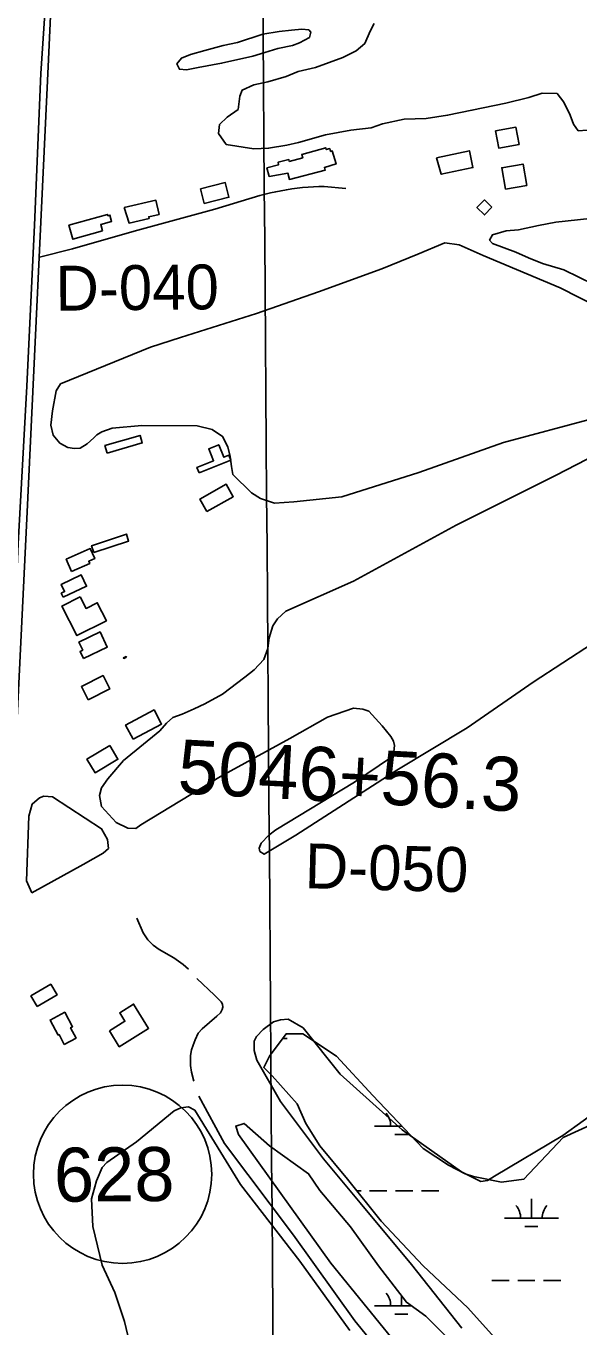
# Model space of a CAD drawing. Extents: x 3535183 to 3573198, y 534952 to 560562.
# Drawn here: x 3554636 to 3555659, y 555219 to 557626 of the extents above; entities that cross this region are included whole.
import ezdxf

# ---------------------------------------------------------------- set-up
doc = ezdxf.new("R2010")
doc.units = 0
for name, color, linetype in [('V-BLDG-OTLN', 7, 'Continuous'), ('V-GRID-MAJR', 7, 'Continuous'), ('V-LEVE-TOET', 7, 'Continuous'), ('V-RIVR-RANG-IDEN', 7, 'Continuous'), ('V-ROAD-CNTR', 7, 'Continuous'), ('V-ROAD-IDEN', 7, 'Continuous'), ('V-SITE-VEGE', 7, 'Continuous'), ('V-SURV-IDEN', 7, 'Continuous'), ('V-TOPO-SHOR', 7, 'Continuous'), ('V-WETL-SWMP', 7, 'Continuous')]:
    doc.layers.add(name, color=color, linetype=linetype)

msp = doc.modelspace()

# ---------------------------------------------------------------- linework, layer by layer
at = {"layer": 'V-BLDG-OTLN'}
for points in [[(3555504.33, 557431.6680000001), (3555542.232, 557438.549), (3555547.987, 557406.858), (3555510.599, 557400.071)], [(3555122.923, 557374.971), (3555147.771, 557382.063), (3555146.065, 557388.039), (3555190.2770000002, 557400.659), (3555191.299, 557397.077), (3555197.918, 557398.965), (3555199.444, 557393.784), (3555202.357, 557394.636), (3555209.383, 557370.562), (3555187.816, 557364.264), (3555189.315, 557359.126), (3555123.003, 557342.098), (3555120.3030000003, 557353.385), (3555085.715, 557347.417), (3555081.502, 557363.676), (3555103.205, 557369.138), (3555102.078, 557373.617), (3555122.159, 557378.67)], [(3555395.006, 557382.186), (3555456.1750000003, 557394.947), (3555462.674, 557363.803), (3555404.105, 557351.585)], [(3555522.710916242, 557324.1533253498), (3555562.1508373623, 557330.827312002), (3555555.47685071, 557370.2662331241), (3555516.0379295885, 557363.59324647)], [(3554958.892, 557324.67), (3555004.276, 557336.02), (3555011.059, 557308.892), (3554965.4420000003, 557297.483)], [(3554817.611, 557289.747), (3554876.034, 557303.268), (3554882.066, 557277.197), (3554862.771, 557272.733), (3554863.486, 557269.644), (3554826.473, 557261.078)], [(3555497.91, 557290.78), (3555483.8910000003, 557276.333), (3555470.12, 557289.696), (3555484.1410000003, 557304.143)], [(3554777.31, 557246.586), (3554722.344, 557231.308), (3554715.139, 557257.225), (3554786.393, 557277.031), (3554787.006, 557274.828), (3554790.889, 557275.907), (3554794.1720000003, 557264.096), (3554774.001, 557258.4890000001)], [(3554785.787, 556835.356), (3554781.789, 556849.221), (3554846.84, 556867.98), (3554850.84, 556854.115)], [(3554956.089, 556798.883), (3554952.103, 556808.822), (3554982.858, 556821.155), (3554973.9450000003, 556843.382), (3554992.279, 556850.734), (3555001.542, 556827.635), (3555010.877, 556831.378), (3555014.514, 556822.312)], [(3554970.5700000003, 556727.203), (3554957.684, 556750.1630000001), (3555006.365, 556777.479), (3555019.2490000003, 556754.519)], [(3554761.404, 556651.04), (3554757.146, 556663.776), (3554821.416, 556685.264), (3554825.674, 556672.525)], [(3554720.134, 556616.324), (3554710.1380000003, 556638.8910000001), (3554754.727, 556658.642), (3554762.9420000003, 556640.0970000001), (3554751.848, 556635.186), (3554753.629, 556631.162)], [(3554704.59, 556568.385), (3554701.035, 556575.962), (3554707.1380000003, 556578.827), (3554700.861, 556592.197), (3554737.989, 556609.627), (3554747.821, 556588.686)], [(3554736.1520000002, 556569.193), (3554746.988, 556547.814), (3554767.591, 556558.257), (3554784.483, 556524.928), (3554729.998, 556497.313), (3554702.27, 556552.0210000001)], [(3554742.095, 556455.04), (3554735.81, 556468.162), (3554740.848, 556470.576), (3554733.715, 556485.469), (3554772.686, 556504.135), (3554786.107, 556476.116)], [(3554821.5470000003, 556457.534), (3554816.515, 556455.103), (3554815.9790000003, 556456.216), (3554821.0640000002, 556458.577)], [(3554750.736, 556378.287), (3554738.198, 556403.068), (3554778.312, 556423.3640000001), (3554790.85, 556398.585)], [(3554834.181, 556305.4990000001), (3554820.106, 556331.838), (3554872.68, 556359.939), (3554886.758, 556333.602)], [(3554790.9420000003, 556293.772), (3554805.876, 556268.389), (3554763.429, 556243.416), (3554748.495, 556268.799)], [(3554656.3170000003, 555810.459), (3554644.75, 555830.205), (3554681.6010000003, 555851.791), (3554693.17, 555832.045)], [(3554790.086, 555765.655), (3554818.909, 555783.544), (3554809.1920000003, 555799.203), (3554834.753, 555815.069), (3554862.6750000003, 555770.084), (3554808.289, 555736.327)], [(3554706.667, 555740.616), (3554696.972, 555758.675), (3554695.329, 555757.794), (3554680.352, 555785.698), (3554707.296, 555800.1630000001), (3554721.795, 555773.152), (3554718.289, 555771.27), (3554728.464, 555752.318)]]:
    msp.add_lwpolyline(points, close=True, dxfattribs=at)
at = {"layer": 'V-GRID-MAJR'}
msp.add_spline([(3555204.1780000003, 540472.404), (3555158.363, 546529.794), (3555112.522, 552590.651), (3555066.681, 558651.524), (3555066.6550000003, 558654.975)], degree=3, dxfattribs=at)
at = {"layer": 'V-LEVE-TOET'}
for points in [[(3554714.3760857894, 558652.3110684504), (3554710.955, 558526.303), (3554703.236, 558379.482), (3554697.111, 558224.809), (3554690.42, 558109.019), (3554683.4080000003, 557981.408), (3554675.136, 557805.0430000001), (3554671.355, 557658.279), (3554663.157, 557538.205)], [(3554663.157, 557538.205), (3554651.33, 557257.313), (3554637.569, 556959.28), (3554621.077, 556667.477), (3554608.486, 556369.444), (3554590.074, 556045.305), (3554574.792, 555705.587), (3554555.272, 555313.272), (3554538.426, 554982.12)]]:
    msp.add_lwpolyline(points, dxfattribs=at)
at = {"layer": 'V-ROAD-CNTR'}
for points in [[(3554527.7249062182, 554363.51924663), (3554547.731866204, 554842.4342887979), (3554587.475786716, 555697.6355783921), (3554638.0226856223, 556726.8005200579), (3554676.8776079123, 557551.0758715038), (3554721.5845184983, 558523.631926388)], [(3554660.7151678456, 557197.8479033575), (3554721.742, 557213.531), (3554835.572, 557246.432), (3554984.875, 557287.177), (3555068.688, 557312.241), (3555078.399, 557314.762), (3555088.162, 557317.084), (3555097.97, 557319.206), (3555107.819, 557321.127), (3555117.707, 557322.845), (3555127.625, 557324.361), (3555137.574, 557325.671), (3555147.548, 557326.779), (3555157.54, 557327.683), (3555167.5530000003, 557328.379), (3555177.574, 557328.872), (3555187.605, 557329.159), (3555227.387, 557325.309)]]:
    msp.add_lwpolyline(points, dxfattribs=at)
at = {"layer": 'V-ROAD-IDEN'}
msp.add_circle((3554814.472612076, 555500.0725355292), 165.00000000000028, dxfattribs=at)
msp.add_circle((3554814.472612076, 555500.0725355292), 165.00000000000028, dxfattribs=at)
at = {"layer": 'V-SITE-VEGE'}
for points in [[(3555055.685, 557570.147), (3554997.518, 557556.944), (3554954.606, 557548.901), (3554932.412, 557544.621), (3554919.534, 557545.922), (3554914.94, 557555.7440000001), (3554923.196, 557566.25), (3554939.907, 557573.4180000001), (3554966.507, 557580.727), (3555000.497, 557590.121), (3555027.128, 557595.454), (3555073.8850000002, 557610.968), (3555104.478, 557615.865), (3555127.1950000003, 557618.171), (3555145.957, 557620.422), (3555158.841, 557618.63), (3555162.855, 557614.732), (3555160.524, 557604.808), (3555141.879, 557594.6460000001), (3555128.594, 557590.001), (3555101.478, 557584.1680000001), (3555077.842, 557576.902)], [(3554646.286, 556021.306), (3554636.91, 556043.132), (3554640.701, 556162.833), (3554647.308, 556185.452), (3554660.554, 556197.162), (3554668.742, 556199.8960000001), (3554684.727, 556198.741), (3554775.625, 556139.949), (3554786.559, 556120.073), (3554788.134, 556103.31), (3554778.394, 556094.723), (3554741.372, 556073.637)]]:
    msp.add_lwpolyline(points, close=True, dxfattribs=at)
for points in [[(3555674.257, 557433.443), (3555657.447, 557431.715), (3555648.845, 557444.462), (3555642.6580000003, 557461.206), (3555630.931, 557484.801), (3555618.318, 557500.96), (3555590.5840000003, 557501.5480000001), (3555565.94, 557493.763), (3555523.512, 557483.245), (3555460.822, 557469.957), (3555415.897, 557460.8910000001), (3555375.882, 557454.861), (3555335.304, 557453.284), (3555295.321, 557444.785), (3555274.63, 557437.552), (3555236.572, 557433.0380000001), (3555189.661, 557424.436), (3555139.858, 557410.346), (3555118.1410000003, 557405.574), (3555084.558, 557399.6410000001), (3555057.34, 557398.752), (3555006.228, 557406.428), (3554992.068, 557427.019), (3554993.805, 557443.878), (3555007.966, 557457.45), (3555028.061, 557471.606), (3555031.174, 557495.911), (3555035.465, 557507.362), (3555057.108, 557517.084), (3555083.274, 557522.415), (3555117.287, 557532.808), (3555139.44, 557541.547), (3555171.5160000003, 557548.944), (3555222.236, 557567.9990000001), (3555246.821, 557579.7440000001), (3555262.463, 557593.834), (3555272.529, 557616.756), (3555280.248, 557630.731)], [(3555686.326, 557147.436), (3555630.968, 557174.857), (3555591.69, 557186.17), (3555565.2970000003, 557196.678), (3555542.3680000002, 557207.24), (3555499.056, 557223.446), (3555493.525, 557229.307), (3555498.825, 557239.287), (3555524.46, 557247.086), (3555546.722, 557248.398), (3555584.2290000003, 557256.865), (3555615.829, 557262.767), (3555701.849, 557271.936)], [(3555685.392, 556899.12), (3555519.074, 556854.949), (3555362.893, 556799.096), (3555220.34, 556754.167), (3555131.518, 556745.127), (3555095.289, 556742.366), (3555069.566, 556751.308), (3555052.805, 556761.421), (3555018.489, 556795.674), (3555016.1380000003, 556810.477), (3555013.785, 556829.175), (3555009.484, 556847.093), (3554999.336, 556866.176), (3554980.235, 556879.015), (3554952.568, 556885.6140000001), (3554850.103, 556886.693), (3554795.173, 556881.579), (3554776.088, 556874.937), (3554766.7430000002, 556869.084), (3554761.293, 556863.626), (3554748.835, 556852.317), (3554735.986, 556844.512), (3554725.467, 556843.726), (3554713.3880000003, 556845.661), (3554698.186, 556853.831), (3554686.097, 556868.234), (3554681.794, 556886.932), (3554684.8880000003, 556913.427), (3554691.4790000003, 556950.836), (3554699.648, 556963.309), (3554866.3370000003, 557031.247), (3554921.643, 557049.218), (3555062.251, 557093.758), (3555176.757, 557133.987), (3555294.379, 557176.169), (3555360.9760000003, 557203.5), (3555410.827, 557224.582), (3555437.324, 557220.709), (3555481.755, 557200.883), (3555624.4020000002, 557141.3960000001), (3555694.561, 557105.616)], [(3555684.161, 556482.6900000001), (3555574.275, 556411.2440000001), (3555451.924, 556326.917), (3555322.1580000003, 556248.045), (3555134.727, 556127.79), (3555076.665, 556092.648), (3555068.473, 556097.709), (3555067.295, 556103.947), (3555070.7970000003, 556113.309), (3555084.822, 556127.745), (3555098.068, 556137.895), (3555243.421, 556226.139), (3555312, 556272.598), (3555316.281, 556281.961), (3555317.44, 556294.047), (3555315.484, 556301.843), (3555310.796, 556310.416), (3555294.793, 556330.286), (3555270.207, 556357.557), (3555258.896, 556361.057), (3555241.74, 556362.991), (3555193.798, 556346.183), (3555123.6520000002, 556307.131), (3554995.4390000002, 556236.838), (3554848.139, 556147.031), (3554839.176, 556140.3960000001), (3554824.359, 556141.161), (3554802.517, 556151.281), (3554775.588, 556180.887), (3554771.67, 556201.549), (3554775.557, 556215.588), (3554786.848, 556232.363), (3554816.065, 556265.919), (3554883.073, 556321.345), (3554895.537, 556335.392), (3554907.223, 556345.54), (3554924.764, 556352.183), (3554946.59, 556361.559), (3554966.468, 556371.326), (3554999.201, 556388.9), (3555040.892, 556420.517), (3555057.647, 556434.177), (3555075.565, 556452.908), (3555083.343, 556473.581), (3555085.666, 556493.4670000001), (3555092.274, 556515.698), (3555100.841, 556528.18), (3555116.8140000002, 556542.623), (3555241.92, 556598.486), (3555431.7060000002, 556701.976), (3555615.264, 556793.765), (3555771.15, 556874.221)], [(3555441.895, 555215.074), (3555349.3310000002, 555332.808), (3555254.042, 555447.416), (3555186.48, 555528.5), (3555106.8030000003, 555634.542), (3555062.6520000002, 555711.356), (3555057.954, 555729.296), (3555057.94, 555746.461), (3555062.222, 555755.437), (3555074.305, 555767.932), (3555093.798, 555782.383), (3555106.668, 555786.296), (3555120.713, 555787.089), (3555148.8140000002, 555771.1190000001), (3555217.159, 555685.7440000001), (3555331.557, 555582.076), (3555441.637, 555504.539), (3555477.153, 555487.0160000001), (3555489.636, 555488.587), (3555502.892, 555496.402), (3555628.832, 555572.194), (3555779.71, 555680.781)], [(3554827.573, 555186.005), (3554818.184, 555227.682), (3554799.826, 555281.042), (3554776.794, 555332.06), (3554759.589, 555403.341), (3554757.205, 555454.377), (3554766.137, 555487.888), (3554776.6350000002, 555512.444), (3554785.197, 555522.192), (3554840.096, 555560.422), (3554910.1720000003, 555617.752), (3554922.245, 555623.218), (3554936.659, 555624.789), (3554947.9620000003, 555618.956), (3555032.629, 555481.1140000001), (3555142.62, 555339.3960000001), (3555235.069, 555210.9130000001)]]:
    msp.add_lwpolyline(points, dxfattribs=at)
at = {"layer": 'V-TOPO-SHOR'}
for points in [[(3554840.952, 555974.497), (3554852.282, 555947.22), (3554861.258, 555934.363), (3554871.015, 555924.237), (3554882.326, 555916.06), (3554909.239, 555900.882), (3554926.792, 555888.422), (3554936.545, 555879.853)], [(3554951.7630000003, 555862.326), (3554984.535, 555831.559), (3554996.631, 555819.095), (3554999.363, 555815.2), (3554999.758, 555809.353), (3554998.984, 555805.062), (3554995.48, 555798.824), (3554988.859, 555792.58), (3554961.981, 555769.167), (3554954.5810000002, 555761.3640000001), (3554948.744, 555749.273), (3554944.855, 555739.135), (3554942.134, 555730.556), (3554940.194, 555720.029), (3554940.2, 555711.841), (3554940.21, 555701.708), (3554942.17, 555689.233), (3554946.473, 555672.477)], [(3554955.464, 555644.806), (3555003.1, 555557.137), (3555130.7260000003, 555387.287), (3555243.915, 555228.726), (3555323.916, 555131.3420000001), (3555358.654, 555081.8640000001), (3555375.4390000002, 555056.541), (3555396.521, 555020.305), (3555429.318, 554963.029), (3555469.539, 554885.49), (3555485.167, 554846.52), (3555492.994, 554811.833), (3555500.0500000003, 554768.178), (3555501.27, 554709.706), (3555499.357, 554669.553), (3555486.9590000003, 554583.778), (3555451.236, 554426.258), (3555445.024, 554396.626), (3555443.472, 554387.658)]]:
    msp.add_lwpolyline(points, dxfattribs=at)
at = {"layer": 'V-WETL-SWMP'}
for p, q in [((3555110.5728841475, 555751.3283181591), (3555119.0066741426, 555751.3283181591)), ((3555280.4426741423, 555589.4663181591), (3555331.169985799, 555589.4663181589)), ((3555318.442674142, 555574.0353181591), (3555342.442674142, 555574.0353181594)), ((3555330.442674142, 555589.4663181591), (3555330.442674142, 555590.2340334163)), ((3555248.0915666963, 555469.3953181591), (3555255.598674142, 555469.3953181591)), ((3555271.598674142, 555469.3953181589), (3555303.598674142, 555469.3953181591)), ((3555319.598674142, 555469.3953181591), (3555351.598674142, 555469.3953181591)), ((3555367.598674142, 555469.3953181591), (3555399.598674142, 555469.3953181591)), ((3555570.914674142, 555418.6533181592), (3555570.914674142, 555454.6533181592)), ((3555520.914674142, 555418.6533181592), (3555620.9146741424, 555418.6533181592)), ((3555558.914674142, 555403.2223181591), (3555582.914674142, 555403.2223181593)), ((3555497.506674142, 555303.2213181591), (3555529.5066741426, 555303.2213181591)), ((3555545.506674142, 555303.2213181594), (3555577.506674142, 555303.2213181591)), ((3555593.506674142, 555303.2213181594), (3555625.506674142, 555303.2213181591)), ((3555280.4426741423, 555256.7913181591), (3555348.4995019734, 555256.7913181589)), ((3555330.442674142, 555256.7913181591), (3555330.442674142, 555275.0523112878)), ((3555318.442674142, 555241.3603181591), (3555342.442674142, 555241.3603181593))]:
    msp.add_line(p, q, dxfattribs=at)
for points in [[(3555546.613, 555149.291), (3555453.457, 555252.7980000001), (3555370.6520000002, 555330.427), (3555293.022, 555413.233), (3555230.918, 555490.862), (3555179.165, 555552.966), (3555153.288, 555594.3690000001), (3555137.762, 555630.596), (3555091.184, 555682.349), (3555075.6580000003, 555697.875), (3555086.009, 555718.577), (3555117.061, 555759.979), (3555148.113, 555759.979), (3555210.217, 555718.577), (3555277.4960000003, 555646.122), (3555370.6520000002, 555547.791), (3555417.23, 555516.7390000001), (3555448.281, 555501.213), (3555463.807, 555496.0380000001), (3555515.561, 555485.687), (3555556.963, 555490.862), (3555629.418, 555568.492), (3555686.346, 555594.3690000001)], [(3555334.424, 555169.993), (3555199.866, 555335.603), (3555029.08, 555573.6680000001), (3555023.9050000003, 555589.194), (3555039.431, 555594.3690000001), (3555086.009, 555552.966), (3555158.463, 555501.213), (3555179.165, 555470.161), (3555236.093, 555402.882), (3555287.846, 555330.427), (3555339.6, 555263.148), (3555375.827, 555237.272), (3555448.281, 555164.817)]]:
    msp.add_lwpolyline(points, dxfattribs=at)
for centre, radius, start, end in [((3555275.199738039, 555589.9411213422), 35.24628790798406, 359.2281799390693, 40.771838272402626), ((3555515.67173804, 555419.1281213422), 35.24628790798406, 359.2281799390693, 40.771838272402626), ((3555626.157610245, 555419.1281213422), 35.24628790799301, 139.2281769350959, 180.77183526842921), ((3555275.199738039, 555257.2661213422), 35.24628790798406, 359.2281799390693, 40.771838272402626)]:
    msp.add_arc(centre, radius, start, end, dxfattribs=at)

# ---------------------------------------------------------------- texts
at = {"layer": 'V-RIVR-RANG-IDEN'}
for s, height, rotation, p in [('D-040', 83.00000000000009, 0.5403257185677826, (3554690.709829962, 557098.853244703)), ('D-050', 83, 358.5403257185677, (3555150.850018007, 556029.8491306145))]:
    msp.add_text(s, height=height, rotation=rotation, dxfattribs=at).set_placement(p)
at = {"layer": 'V-ROAD-IDEN'}
msp.add_text('628', height=100.000002, rotation=0.433342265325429, dxfattribs=at).set_placement((3554687.689107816, 555449.1121918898))
at = {"layer": 'V-SURV-IDEN'}
msp.add_text('5046+56.3', height=100.00000000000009, rotation=356.8961111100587, dxfattribs=at).set_placement((3554914.9895915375, 556205.7524384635))

doc.saveas('drawing.dxf')
